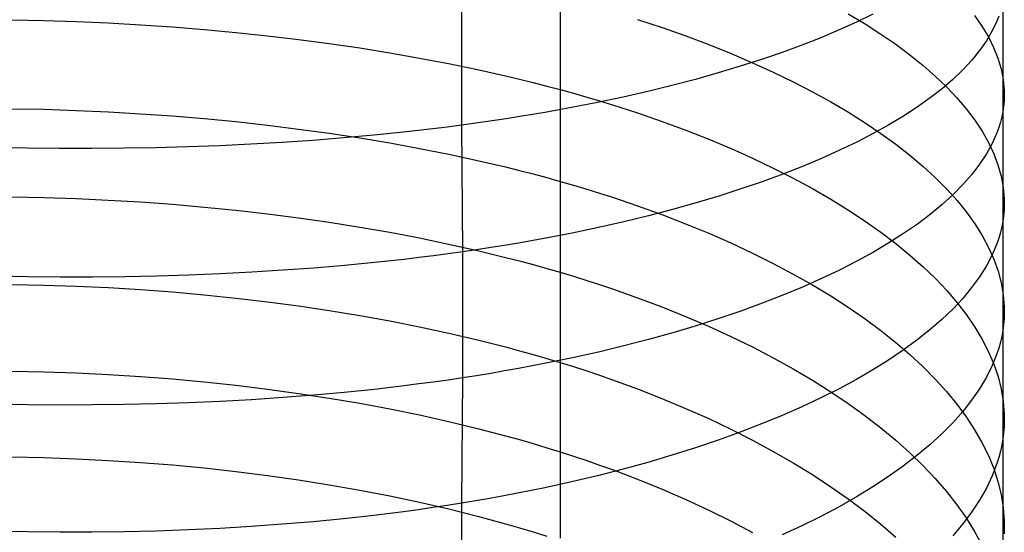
# Model space of a CAD drawing. Extents: x -383 to 1849, y -1185 to -529.
# Tile 764 of 870: x 1832 to 1846.99, y -1050.25 to -1042.44. Entities that reach past the tile are written whole.
import ezdxf

# ---------------------------------------------------------------- set-up
doc = ezdxf.new("R2010")
doc.units = 0
doc.layers.add('PREDEFINITO', color=7, linetype='CONTINUOUS')

msp = doc.modelspace()

# ---------------------------------------------------------------- linework, layer by layer
at = {"layer": 'PREDEFINITO'}
for p, q in [((1840.232, -1042.054, 646.664), (1840.232, -1043.463, 646.148)), ((1838.728, -1042.101, 673.871), (1838.728, -1044.045, 673.346)), ((1846.972, -1042.152, 660.85), (1846.972, -1043.838, 660.328)), ((1844.619, -1042.346, 651.481), (1844.873, -1042.499, 651.874)), ((1844.994, -1042.352, 667.547), (1844.743, -1042.474, 667.953)), ((1831.873, -1042.438, 644.096), (1832.365, -1042.447, 644.097)), ((1832.365, -1042.447, 644.097), (1832.856, -1042.463, 644.113)), ((1832.856, -1042.463, 644.113), (1833.347, -1042.485, 644.143)), ((1833.347, -1042.485, 644.143), (1833.836, -1042.512, 644.187)), ((1833.836, -1042.512, 644.187), (1834.324, -1042.545, 644.244)), ((1841.409, -1042.434, 647.567), (1841.781, -1042.557, 647.857)), ((1844.743, -1042.474, 667.953), (1844.479, -1042.593, 668.351)), ((1844.873, -1042.499, 651.874), (1845.114, -1042.654, 652.273)), ((1846.543, -1042.374, 656.221), (1846.655, -1042.535, 656.67)), ((1846.881, -1042.457, 661.771), (1846.81, -1042.608, 662.229)), ((1846.91, -1042.381, 661.542), (1846.881, -1042.457, 661.771)), ((1834.324, -1042.545, 644.244), (1834.809, -1042.584, 644.316)), ((1834.809, -1042.584, 644.316), (1835.291, -1042.629, 644.401)), ((1835.291, -1042.629, 644.401), (1835.769, -1042.68, 644.501)), ((1841.781, -1042.557, 647.857), (1842.142, -1042.684, 648.16)), ((1844.479, -1042.593, 668.351), (1844.202, -1042.71, 668.741)), ((1845.114, -1042.654, 652.273), (1845.342, -1042.811, 652.68)), ((1846.655, -1042.535, 656.67), (1846.752, -1042.698, 657.122)), ((1846.81, -1042.608, 662.229), (1846.723, -1042.758, 662.685)), ((1835.769, -1042.68, 644.501), (1836.243, -1042.737, 644.614)), ((1836.243, -1042.737, 644.614), (1836.712, -1042.799, 644.741)), ((1836.712, -1042.799, 644.741), (1837.176, -1042.867, 644.882)), ((1842.142, -1042.684, 648.16), (1842.493, -1042.816, 648.474)), ((1842.493, -1042.816, 648.474), (1842.832, -1042.952, 648.799)), ((1844.202, -1042.71, 668.741), (1843.913, -1042.823, 669.123)), ((1845.342, -1042.811, 652.68), (1845.557, -1042.971, 653.093)), ((1846.723, -1042.758, 662.685), (1846.619, -1042.907, 663.138)), ((1846.752, -1042.698, 657.122), (1846.832, -1042.86, 657.577)), ((1837.176, -1042.867, 644.882), (1837.635, -1042.941, 645.036)), ((1837.635, -1042.941, 645.036), (1838.086, -1043.02, 645.204)), ((1842.832, -1042.952, 648.799), (1843.16, -1043.092, 649.135)), ((1843.611, -1042.934, 669.497), (1843.298, -1043.042, 669.861)), ((1843.913, -1042.823, 669.123), (1843.611, -1042.934, 669.497)), ((1846.619, -1042.907, 663.138), (1846.499, -1043.055, 663.588)), ((1846.832, -1042.86, 657.577), (1846.897, -1043.023, 658.033)), ((1838.086, -1043.02, 645.204), (1838.531, -1043.105, 645.387)), ((1838.531, -1043.105, 645.387), (1838.969, -1043.196, 645.582)), ((1843.298, -1043.042, 669.861), (1842.973, -1043.146, 670.215)), ((1843.16, -1043.092, 649.135), (1843.476, -1043.236, 649.48)), ((1845.557, -1042.971, 653.093), (1845.757, -1043.133, 653.513)), ((1846.499, -1043.055, 663.588), (1846.364, -1043.201, 664.034)), ((1846.897, -1043.023, 658.033), (1846.946, -1043.187, 658.491)), ((1838.969, -1043.196, 645.582), (1839.399, -1043.292, 645.792)), ((1842.637, -1043.247, 670.559), (1842.291, -1043.345, 670.893)), ((1842.973, -1043.146, 670.215), (1842.637, -1043.247, 670.559)), ((1843.476, -1043.236, 649.48), (1843.78, -1043.384, 649.836)), ((1845.757, -1043.133, 653.513), (1845.944, -1043.296, 653.937)), ((1846.364, -1043.201, 664.034), (1846.212, -1043.345, 664.477)), ((1846.946, -1043.187, 658.491), (1846.978, -1043.35, 658.95)), ((1839.399, -1043.292, 645.792), (1839.61, -1043.342, 645.901)), ((1839.61, -1043.342, 645.901), (1839.82, -1043.394, 646.015)), ((1839.82, -1043.394, 646.015), (1840.027, -1043.447, 646.131)), ((1842.291, -1043.345, 670.893), (1841.933, -1043.439, 671.215)), ((1843.78, -1043.384, 649.836), (1844.073, -1043.535, 650.2)), ((1845.944, -1043.296, 653.937), (1846.116, -1043.461, 654.367)), ((1846.212, -1043.345, 664.477), (1846.046, -1043.488, 664.915)), ((1846.978, -1043.35, 658.95), (1846.993, -1043.513, 659.409)), ((1840.027, -1043.447, 646.131), (1840.232, -1043.502, 646.251)), ((1840.232, -1043.463, 646.148), (1840.231, -1044.862, 645.604)), ((1840.232, -1043.502, 646.251), (1840.434, -1043.558, 646.375)), ((1840.434, -1043.558, 646.375), (1840.634, -1043.615, 646.502)), ((1841.565, -1043.529, 671.526), (1841.188, -1043.615, 671.826)), ((1841.933, -1043.439, 671.215), (1841.565, -1043.529, 671.526)), ((1844.073, -1043.535, 650.2), (1844.353, -1043.689, 650.573)), ((1846.046, -1043.488, 664.915), (1845.865, -1043.629, 665.348)), ((1846.116, -1043.461, 654.367), (1846.273, -1043.628, 654.802)), ((1846.993, -1043.513, 659.409), (1846.994, -1043.595, 659.639)), ((1840.8, -1043.698, 672.112), (1840.403, -1043.776, 672.386)), ((1840.634, -1043.615, 646.502), (1840.831, -1043.674, 646.632)), ((1841.188, -1043.615, 671.826), (1840.8, -1043.698, 672.112)), ((1840.831, -1043.674, 646.632), (1841.026, -1043.733, 646.765)), ((1844.353, -1043.689, 650.573), (1844.62, -1043.846, 650.955)), ((1845.865, -1043.629, 665.348), (1845.67, -1043.768, 665.776)), ((1846.273, -1043.628, 654.802), (1846.416, -1043.796, 655.241)), ((1846.991, -1043.676, 659.869), (1846.984, -1043.757, 660.098)), ((1846.994, -1043.595, 659.639), (1846.991, -1043.676, 659.869)), ((1831.873, -1043.793, 643.569), (1832.365, -1043.802, 643.57)), ((1832.365, -1043.802, 643.57), (1832.857, -1043.818, 643.586)), ((1832.857, -1043.818, 643.586), (1833.348, -1043.84, 643.615)), ((1833.348, -1043.84, 643.615), (1833.837, -1043.869, 643.658)), ((1833.837, -1043.869, 643.658), (1834.324, -1043.903, 643.715)), ((1839.997, -1043.85, 672.647), (1839.583, -1043.919, 672.894)), ((1840.403, -1043.776, 672.386), (1839.997, -1043.85, 672.647)), ((1841.026, -1043.733, 646.765), (1841.409, -1043.857, 647.041)), ((1841.409, -1043.857, 647.041), (1841.781, -1043.986, 647.329)), ((1844.62, -1043.846, 650.955), (1844.875, -1044.007, 651.344)), ((1845.67, -1043.768, 665.776), (1845.46, -1043.905, 666.198)), ((1846.416, -1043.796, 655.241), (1846.544, -1043.965, 655.683)), ((1846.972, -1043.838, 660.328), (1846.956, -1043.919, 660.557)), ((1846.984, -1043.757, 660.098), (1846.972, -1043.838, 660.328)), ((1846.972, -1043.838, 660.328), (1846.972, -1047.172, 659.169)), ((1834.324, -1043.903, 643.715), (1834.809, -1043.944, 643.786)), ((1834.809, -1043.944, 643.786), (1835.291, -1043.99, 643.871)), ((1835.291, -1043.99, 643.871), (1835.769, -1044.043, 643.969)), ((1838.945, -1044.015, 673.239), (1838.728, -1044.045, 673.346)), ((1839.159, -1043.984, 673.127), (1838.945, -1044.015, 673.239)), ((1839.372, -1043.952, 673.013), (1839.159, -1043.984, 673.127)), ((1839.583, -1043.919, 672.894), (1839.372, -1043.952, 673.013)), ((1841.781, -1043.986, 647.329), (1842.142, -1044.119, 647.63)), ((1844.875, -1044.007, 651.344), (1845.116, -1044.169, 651.741)), ((1845.46, -1043.905, 666.198), (1845.236, -1044.039, 666.615)), ((1846.544, -1043.965, 655.683), (1846.656, -1044.135, 656.129)), ((1846.935, -1044, 660.786), (1846.91, -1044.081, 661.014)), ((1846.956, -1043.919, 660.557), (1846.935, -1044, 660.786)), ((1835.769, -1044.043, 643.969), (1836.243, -1044.102, 644.081)), ((1836.243, -1044.102, 644.081), (1836.712, -1044.166, 644.207)), ((1836.712, -1044.166, 644.207), (1837.177, -1044.237, 644.347)), ((1837.842, -1044.151, 673.738), (1837.389, -1044.197, 673.912)), ((1838.066, -1044.126, 673.646), (1837.842, -1044.151, 673.738)), ((1838.289, -1044.1, 673.55), (1838.066, -1044.126, 673.646)), ((1838.509, -1044.073, 673.45), (1838.289, -1044.1, 673.55)), ((1838.728, -1044.045, 673.346), (1838.509, -1044.073, 673.45)), ((1838.728, -1044.045, 673.346), (1838.74, -1045.975, 672.779)), ((1842.142, -1044.119, 647.63), (1842.493, -1044.258, 647.941)), ((1845.236, -1044.039, 666.615), (1844.999, -1044.171, 667.024)), ((1846.656, -1044.135, 656.129), (1846.753, -1044.306, 656.578)), ((1846.881, -1044.161, 661.242), (1846.811, -1044.321, 661.697)), ((1846.91, -1044.081, 661.014), (1846.881, -1044.161, 661.242)), ((1835.994, -1044.307, 674.344), (1835.519, -1044.334, 674.458)), ((1836.464, -1044.275, 674.215), (1835.994, -1044.307, 674.344)), ((1836.929, -1044.238, 674.071), (1836.464, -1044.275, 674.215)), ((1837.389, -1044.197, 673.912), (1836.929, -1044.238, 674.071)), ((1837.177, -1044.237, 644.347), (1837.635, -1044.314, 644.5)), ((1837.635, -1044.314, 644.5), (1838.087, -1044.397, 644.667)), ((1842.493, -1044.258, 647.941), (1842.832, -1044.4, 648.263)), ((1844.748, -1044.301, 667.427), (1844.485, -1044.427, 667.822)), ((1844.999, -1044.171, 667.024), (1844.748, -1044.301, 667.427)), ((1845.116, -1044.169, 651.741), (1845.344, -1044.335, 652.144)), ((1846.753, -1044.306, 656.578), (1846.834, -1044.478, 657.029)), ((1832.112, -1044.394, 674.845), (1831.62, -1044.384, 674.842)), ((1832.604, -1044.399, 674.834), (1832.112, -1044.394, 674.845)), ((1833.095, -1044.4, 674.808), (1832.604, -1044.399, 674.834)), ((1833.584, -1044.396, 674.767), (1833.095, -1044.4, 674.808)), ((1834.072, -1044.387, 674.712), (1833.584, -1044.396, 674.767)), ((1834.557, -1044.374, 674.642), (1834.072, -1044.387, 674.712)), ((1835.04, -1044.356, 674.557), (1834.557, -1044.374, 674.642)), ((1835.519, -1044.334, 674.458), (1835.04, -1044.356, 674.557)), ((1838.087, -1044.397, 644.667), (1838.532, -1044.486, 644.847)), ((1842.832, -1044.4, 648.263), (1843.16, -1044.547, 648.596)), ((1844.485, -1044.427, 667.822), (1844.208, -1044.551, 668.209)), ((1845.344, -1044.335, 652.144), (1845.558, -1044.503, 652.554)), ((1846.811, -1044.321, 661.697), (1846.723, -1044.48, 662.15)), ((1838.532, -1044.486, 644.847), (1838.969, -1044.58, 645.041)), ((1838.969, -1044.58, 645.041), (1839.399, -1044.681, 645.249)), ((1843.16, -1044.547, 648.596), (1843.476, -1044.698, 648.939)), ((1844.208, -1044.551, 668.209), (1843.92, -1044.672, 668.588)), ((1845.558, -1044.503, 652.554), (1845.759, -1044.673, 652.97)), ((1846.723, -1044.48, 662.15), (1846.619, -1044.638, 662.6)), ((1846.834, -1044.478, 657.029), (1846.898, -1044.65, 657.482)), ((1839.399, -1044.681, 645.249), (1839.61, -1044.733, 645.358)), ((1839.61, -1044.733, 645.358), (1839.82, -1044.787, 645.47)), ((1843.476, -1044.698, 648.939), (1843.78, -1044.852, 649.291)), ((1843.92, -1044.672, 668.588), (1843.619, -1044.79, 668.958)), ((1845.759, -1044.673, 652.97), (1845.945, -1044.844, 653.392)), ((1846.619, -1044.638, 662.6), (1846.5, -1044.795, 663.047)), ((1846.898, -1044.65, 657.482), (1846.947, -1044.822, 657.936)), ((1839.82, -1044.787, 645.47), (1840.027, -1044.843, 645.586)), ((1840.027, -1044.843, 645.586), (1840.231, -1044.9, 645.705)), ((1840.231, -1044.862, 645.604), (1840.231, -1046.249, 645.033)), ((1840.231, -1044.9, 645.705), (1840.434, -1044.958, 645.828)), ((1843.306, -1044.905, 669.319), (1842.982, -1045.016, 669.671)), ((1843.619, -1044.79, 668.958), (1843.306, -1044.905, 669.319)), ((1843.78, -1044.852, 649.291), (1844.073, -1045.01, 649.653)), ((1845.945, -1044.844, 653.392), (1846.117, -1045.018, 653.818)), ((1846.5, -1044.795, 663.047), (1846.364, -1044.95, 663.491)), ((1846.947, -1044.822, 657.936), (1846.978, -1044.994, 658.392)), ((1840.434, -1044.958, 645.828), (1840.634, -1045.018, 645.954)), ((1840.634, -1045.018, 645.954), (1840.831, -1045.079, 646.083)), ((1842.982, -1045.016, 669.671), (1842.646, -1045.124, 670.012)), ((1844.073, -1045.01, 649.653), (1844.353, -1045.172, 650.023)), ((1846.117, -1045.018, 653.818), (1846.275, -1045.193, 654.25)), ((1846.364, -1044.95, 663.491), (1846.213, -1045.103, 663.93)), ((1846.978, -1044.994, 658.392), (1846.993, -1045.166, 658.847)), ((1831.873, -1045.136, 643.017), (1832.365, -1045.146, 643.018)), ((1832.365, -1045.146, 643.018), (1832.857, -1045.162, 643.034)), ((1832.857, -1045.162, 643.034), (1833.347, -1045.185, 643.062)), ((1833.347, -1045.185, 643.062), (1833.837, -1045.214, 643.105)), ((1833.837, -1045.214, 643.105), (1834.324, -1045.25, 643.161)), ((1840.831, -1045.079, 646.083), (1841.026, -1045.142, 646.215)), ((1841.026, -1045.142, 646.215), (1841.408, -1045.271, 646.489)), ((1842.646, -1045.124, 670.012), (1842.3, -1045.228, 670.343)), ((1844.353, -1045.172, 650.023), (1844.62, -1045.337, 650.401)), ((1846.213, -1045.103, 663.93), (1846.047, -1045.254, 664.365)), ((1846.275, -1045.193, 654.25), (1846.417, -1045.37, 654.685)), ((1846.993, -1045.166, 658.847), (1846.995, -1045.252, 659.076)), ((1834.324, -1045.25, 643.161), (1834.809, -1045.292, 643.231)), ((1834.809, -1045.292, 643.231), (1835.291, -1045.34, 643.315)), ((1835.291, -1045.34, 643.315), (1835.769, -1045.394, 643.412)), ((1841.408, -1045.271, 646.489), (1841.78, -1045.406, 646.775)), ((1841.943, -1045.328, 670.663), (1841.575, -1045.424, 670.972)), ((1842.3, -1045.228, 670.343), (1841.943, -1045.328, 670.663)), ((1844.62, -1045.337, 650.401), (1844.875, -1045.505, 650.787)), ((1846.047, -1045.254, 664.365), (1845.866, -1045.404, 664.796)), ((1846.991, -1045.338, 659.304), (1846.984, -1045.424, 659.531)), ((1846.995, -1045.252, 659.076), (1846.991, -1045.338, 659.304)), ((1835.769, -1045.394, 643.412), (1836.243, -1045.455, 643.523)), ((1836.243, -1045.455, 643.523), (1836.712, -1045.523, 643.648)), ((1841.198, -1045.516, 671.269), (1840.811, -1045.604, 671.554)), ((1841.575, -1045.424, 670.972), (1841.198, -1045.516, 671.269)), ((1841.78, -1045.406, 646.775), (1842.141, -1045.545, 647.073)), ((1844.875, -1045.505, 650.787), (1845.116, -1045.676, 651.181)), ((1845.866, -1045.404, 664.796), (1845.671, -1045.551, 665.221)), ((1846.417, -1045.37, 654.685), (1846.545, -1045.548, 655.124)), ((1846.972, -1045.51, 659.759), (1846.956, -1045.595, 659.987)), ((1846.984, -1045.424, 659.531), (1846.972, -1045.51, 659.759)), ((1836.712, -1045.523, 643.648), (1837.176, -1045.596, 643.786)), ((1837.176, -1045.596, 643.786), (1837.635, -1045.676, 643.938)), ((1840.811, -1045.604, 671.554), (1840.414, -1045.687, 671.826)), ((1842.141, -1045.545, 647.073), (1842.492, -1045.69, 647.382)), ((1845.671, -1045.551, 665.221), (1845.461, -1045.696, 665.641)), ((1846.545, -1045.548, 655.124), (1846.657, -1045.727, 655.567)), ((1846.956, -1045.595, 659.987), (1846.935, -1045.681, 660.214)), ((1837.635, -1045.676, 643.938), (1838.086, -1045.762, 644.103)), ((1838.086, -1045.762, 644.103), (1838.531, -1045.855, 644.282)), ((1840.009, -1045.766, 672.085), (1839.594, -1045.841, 672.33)), ((1840.414, -1045.687, 671.826), (1840.009, -1045.766, 672.085)), ((1842.492, -1045.69, 647.382), (1842.831, -1045.839, 647.702)), ((1845.116, -1045.676, 651.181), (1845.344, -1045.849, 651.581)), ((1845.461, -1045.696, 665.641), (1845.237, -1045.839, 666.054)), ((1846.657, -1045.727, 655.567), (1846.754, -1045.906, 656.012)), ((1846.91, -1045.766, 660.441), (1846.881, -1045.851, 660.668)), ((1846.935, -1045.681, 660.214), (1846.91, -1045.766, 660.441)), ((1838.531, -1045.855, 644.282), (1838.969, -1045.953, 644.474)), ((1838.957, -1045.943, 672.672), (1838.74, -1045.975, 672.779)), ((1839.171, -1045.91, 672.562), (1838.957, -1045.943, 672.672)), ((1838.969, -1045.953, 644.474), (1839.398, -1046.058, 644.68)), ((1839.384, -1045.876, 672.448), (1839.171, -1045.91, 672.562)), ((1839.594, -1045.841, 672.33), (1839.384, -1045.876, 672.448)), ((1842.831, -1045.839, 647.702), (1843.159, -1045.992, 648.033)), ((1845.237, -1045.839, 666.054), (1845, -1045.979, 666.461)), ((1845.344, -1045.849, 651.581), (1845.558, -1046.025, 651.988)), ((1846.754, -1045.906, 656.012), (1846.834, -1046.087, 656.459)), ((1846.881, -1045.851, 660.668), (1846.81, -1046.02, 661.12)), ((1837.855, -1046.089, 673.169), (1837.402, -1046.138, 673.341)), ((1838.079, -1046.062, 673.077), (1837.855, -1046.089, 673.169)), ((1838.301, -1046.034, 672.981), (1838.079, -1046.062, 673.077)), ((1838.522, -1046.005, 672.882), (1838.301, -1046.034, 672.981)), ((1838.74, -1045.975, 672.779), (1838.522, -1046.005, 672.882)), ((1838.74, -1045.975, 672.779), (1838.74, -1047.895, 672.178)), ((1839.398, -1046.058, 644.68), (1839.61, -1046.113, 644.788)), ((1839.61, -1046.113, 644.788), (1839.819, -1046.169, 644.899)), ((1843.159, -1045.992, 648.033), (1843.475, -1046.15, 648.373)), ((1844.749, -1046.116, 666.861), (1844.486, -1046.251, 667.254)), ((1845, -1045.979, 666.461), (1844.749, -1046.116, 666.861)), ((1845.558, -1046.025, 651.988), (1845.759, -1046.203, 652.4)), ((1846.81, -1046.02, 661.12), (1846.722, -1046.188, 661.569)), ((1846.834, -1046.087, 656.459), (1846.899, -1046.268, 656.909)), ((1836.007, -1046.256, 673.772), (1835.532, -1046.286, 673.886)), ((1836.477, -1046.222, 673.643), (1836.007, -1046.256, 673.772)), ((1836.943, -1046.183, 673.5), (1836.477, -1046.222, 673.643)), ((1837.402, -1046.138, 673.341), (1836.943, -1046.183, 673.5)), ((1839.819, -1046.169, 644.899), (1840.027, -1046.226, 645.013)), ((1840.027, -1046.226, 645.013), (1840.231, -1046.286, 645.131)), ((1840.231, -1046.249, 645.033), (1840.231, -1047.625, 644.434)), ((1843.475, -1046.15, 648.373), (1843.779, -1046.312, 648.723)), ((1844.486, -1046.251, 667.254), (1844.209, -1046.382, 667.638)), ((1845.759, -1046.203, 652.4), (1845.945, -1046.383, 652.818)), ((1846.722, -1046.188, 661.569), (1846.617, -1046.355, 662.017)), ((1846.899, -1046.268, 656.909), (1846.947, -1046.449, 657.36)), ((1832.125, -1046.355, 674.275), (1831.633, -1046.345, 674.272)), ((1832.617, -1046.36, 674.263), (1832.125, -1046.355, 674.275)), ((1833.108, -1046.359, 674.236), (1832.617, -1046.36, 674.263)), ((1833.598, -1046.355, 674.195), (1833.108, -1046.359, 674.236)), ((1834.085, -1046.345, 674.14), (1833.598, -1046.355, 674.195)), ((1834.571, -1046.33, 674.07), (1834.085, -1046.345, 674.14)), ((1835.053, -1046.31, 673.985), (1834.571, -1046.33, 674.07)), ((1835.532, -1046.286, 673.886), (1835.053, -1046.31, 673.985)), ((1840.231, -1046.286, 645.131), (1840.434, -1046.347, 645.253)), ((1840.434, -1046.347, 645.253), (1840.634, -1046.409, 645.377)), ((1840.634, -1046.409, 645.377), (1840.831, -1046.473, 645.505)), ((1843.779, -1046.312, 648.723), (1844.071, -1046.477, 649.082)), ((1844.209, -1046.382, 667.638), (1843.921, -1046.511, 668.015)), ((1845.945, -1046.383, 652.818), (1846.117, -1046.565, 653.241)), ((1846.617, -1046.355, 662.017), (1846.497, -1046.52, 662.461)), ((1831.873, -1046.47, 642.439), (1832.365, -1046.48, 642.44)), ((1832.365, -1046.48, 642.44), (1832.857, -1046.496, 642.455)), ((1832.857, -1046.496, 642.455), (1833.348, -1046.519, 642.484)), ((1833.348, -1046.519, 642.484), (1833.837, -1046.549, 642.526)), ((1833.837, -1046.549, 642.526), (1834.324, -1046.586, 642.581)), ((1840.831, -1046.473, 645.505), (1841.026, -1046.538, 645.636)), ((1841.026, -1046.538, 645.636), (1841.408, -1046.673, 645.908)), ((1843.921, -1046.511, 668.015), (1843.62, -1046.636, 668.383)), ((1844.071, -1046.477, 649.082), (1844.351, -1046.646, 649.449)), ((1846.117, -1046.565, 653.241), (1846.275, -1046.749, 653.669)), ((1846.497, -1046.52, 662.461), (1846.361, -1046.684, 662.902)), ((1846.947, -1046.449, 657.36), (1846.979, -1046.63, 657.812)), ((1834.324, -1046.586, 642.581), (1834.809, -1046.629, 642.65)), ((1834.809, -1046.629, 642.65), (1835.291, -1046.679, 642.733)), ((1835.291, -1046.679, 642.733), (1835.769, -1046.736, 642.829)), ((1841.408, -1046.673, 645.908), (1841.78, -1046.813, 646.191)), ((1843.62, -1046.636, 668.383), (1843.307, -1046.758, 668.741)), ((1844.351, -1046.646, 649.449), (1844.618, -1046.819, 649.824)), ((1846.361, -1046.684, 662.902), (1846.21, -1046.846, 663.339)), ((1846.979, -1046.63, 657.812), (1846.994, -1046.811, 658.264)), ((1835.769, -1046.736, 642.829), (1836.243, -1046.799, 642.939)), ((1836.243, -1046.799, 642.939), (1836.712, -1046.869, 643.062)), ((1836.712, -1046.869, 643.062), (1837.176, -1046.945, 643.199)), ((1841.78, -1046.813, 646.191), (1842.141, -1046.958, 646.486)), ((1843.307, -1046.758, 668.741), (1842.983, -1046.876, 669.091)), ((1844.618, -1046.819, 649.824), (1844.873, -1046.994, 650.208)), ((1846.21, -1046.846, 663.339), (1846.043, -1047.006, 663.771)), ((1846.275, -1046.749, 653.669), (1846.417, -1046.934, 654.101)), ((1846.994, -1046.811, 658.264), (1846.995, -1046.902, 658.491)), ((1837.176, -1046.945, 643.199), (1837.635, -1047.028, 643.349)), ((1842.141, -1046.958, 646.486), (1842.491, -1047.109, 646.793)), ((1842.647, -1046.99, 669.43), (1842.301, -1047.101, 669.759)), ((1842.983, -1046.876, 669.091), (1842.647, -1046.99, 669.43)), ((1844.873, -1046.994, 650.208), (1845.114, -1047.173, 650.598)), ((1846.043, -1047.006, 663.771), (1845.861, -1047.164, 664.199)), ((1846.417, -1046.934, 654.101), (1846.545, -1047.121, 654.537)), ((1846.992, -1046.992, 658.717), (1846.984, -1047.082, 658.943)), ((1846.995, -1046.902, 658.491), (1846.992, -1046.992, 658.717)), ((1837.635, -1047.028, 643.349), (1838.087, -1047.117, 643.512)), ((1838.087, -1047.117, 643.512), (1838.532, -1047.213, 643.689)), ((1842.301, -1047.101, 669.759), (1841.944, -1047.207, 670.077)), ((1842.491, -1047.109, 646.793), (1842.831, -1047.264, 647.11)), ((1845.861, -1047.164, 664.199), (1845.665, -1047.32, 664.622)), ((1846.545, -1047.121, 654.537), (1846.657, -1047.308, 654.975)), ((1846.984, -1047.082, 658.943), (1846.972, -1047.172, 659.169)), ((1838.532, -1047.213, 643.689), (1838.969, -1047.315, 643.879)), ((1838.969, -1047.315, 643.879), (1839.399, -1047.424, 644.083)), ((1841.576, -1047.309, 670.383), (1841.199, -1047.407, 670.678)), ((1841.944, -1047.207, 670.077), (1841.576, -1047.309, 670.383)), ((1842.831, -1047.264, 647.11), (1843.158, -1047.424, 647.437)), ((1845.114, -1047.173, 650.598), (1845.342, -1047.355, 650.995)), ((1846.657, -1047.308, 654.975), (1846.754, -1047.497, 655.417)), ((1846.956, -1047.262, 659.395), (1846.935, -1047.352, 659.621)), ((1846.972, -1047.172, 659.169), (1846.956, -1047.262, 659.395)), ((1846.972, -1047.172, 659.169), (1846.972, -1050.469, 657.907)), ((1839.399, -1047.424, 644.083), (1839.61, -1047.481, 644.19)), ((1841.199, -1047.407, 670.678), (1840.811, -1047.501, 670.961)), ((1843.158, -1047.424, 647.437), (1843.474, -1047.589, 647.774)), ((1845.342, -1047.355, 650.995), (1845.556, -1047.539, 651.399)), ((1845.665, -1047.32, 664.622), (1845.455, -1047.474, 665.039)), ((1846.91, -1047.442, 659.846), (1846.881, -1047.531, 660.071)), ((1846.935, -1047.352, 659.621), (1846.91, -1047.442, 659.846)), ((1839.61, -1047.481, 644.19), (1839.82, -1047.539, 644.3)), ((1839.82, -1047.539, 644.3), (1840.027, -1047.599, 644.413)), ((1840.415, -1047.589, 671.231), (1840.009, -1047.673, 671.489)), ((1840.027, -1047.599, 644.413), (1840.231, -1047.661, 644.53)), ((1840.811, -1047.501, 670.961), (1840.415, -1047.589, 671.231)), ((1843.474, -1047.589, 647.774), (1843.779, -1047.757, 648.121)), ((1845.455, -1047.474, 665.039), (1845.231, -1047.625, 665.451)), ((1845.556, -1047.539, 651.399), (1845.757, -1047.725, 651.808)), ((1846.754, -1047.497, 655.417), (1846.834, -1047.686, 655.861)), ((1846.881, -1047.531, 660.071), (1846.809, -1047.709, 660.519)), ((1839.595, -1047.752, 671.732), (1839.384, -1047.79, 671.849)), ((1840.009, -1047.673, 671.489), (1839.595, -1047.752, 671.732)), ((1840.231, -1047.625, 644.434), (1840.232, -1048.988, 643.808)), ((1840.231, -1047.661, 644.53), (1840.434, -1047.724, 644.65)), ((1840.434, -1047.724, 644.65), (1840.634, -1047.789, 644.774)), ((1843.779, -1047.757, 648.121), (1844.071, -1047.93, 648.476)), ((1845.231, -1047.625, 665.451), (1844.993, -1047.773, 665.855)), ((1845.757, -1047.725, 651.808), (1845.943, -1047.914, 652.223)), ((1846.809, -1047.709, 660.519), (1846.722, -1047.886, 660.966)), ((1846.834, -1047.686, 655.861), (1846.899, -1047.876, 656.307)), ((1831.873, -1047.792, 641.836), (1832.365, -1047.801, 641.837)), ((1832.365, -1047.801, 641.837), (1832.856, -1047.818, 641.852)), ((1832.856, -1047.818, 641.852), (1833.347, -1047.842, 641.88)), ((1833.347, -1047.842, 641.88), (1833.836, -1047.873, 641.921)), ((1833.836, -1047.873, 641.921), (1834.324, -1047.911, 641.976)), ((1834.324, -1047.911, 641.976), (1834.809, -1047.955, 642.044)), ((1838.74, -1047.895, 672.178), (1838.521, -1047.928, 672.28)), ((1838.74, -1047.895, 672.178), (1838.728, -1049.805, 671.545)), ((1838.957, -1047.862, 672.072), (1838.74, -1047.895, 672.178)), ((1839.171, -1047.826, 671.962), (1838.957, -1047.862, 672.072)), ((1839.384, -1047.79, 671.849), (1839.171, -1047.826, 671.962)), ((1840.634, -1047.789, 644.774), (1840.831, -1047.855, 644.9)), ((1840.831, -1047.855, 644.9), (1841.026, -1047.923, 645.03)), ((1844.742, -1047.918, 666.253), (1844.478, -1048.061, 666.644)), ((1844.993, -1047.773, 665.855), (1844.742, -1047.918, 666.253)), ((1845.943, -1047.914, 652.223), (1846.115, -1048.104, 652.643)), ((1846.722, -1047.886, 660.966), (1846.617, -1048.062, 661.41)), ((1846.899, -1047.876, 656.307), (1846.947, -1048.066, 656.754)), ((1834.809, -1047.955, 642.044), (1835.291, -1048.007, 642.126)), ((1835.291, -1048.007, 642.126), (1835.769, -1048.065, 642.221)), ((1835.769, -1048.065, 642.221), (1836.243, -1048.131, 642.329)), ((1837.854, -1048.017, 672.565), (1837.401, -1048.07, 672.737)), ((1838.078, -1047.988, 672.474), (1837.854, -1048.017, 672.565)), ((1838.301, -1047.959, 672.379), (1838.078, -1047.988, 672.474)), ((1838.521, -1047.928, 672.28), (1838.301, -1047.959, 672.379)), ((1841.026, -1047.923, 645.03), (1841.408, -1048.063, 645.298)), ((1841.408, -1048.063, 645.298), (1841.78, -1048.209, 645.579)), ((1844.071, -1047.93, 648.476), (1844.351, -1048.106, 648.84)), ((1844.478, -1048.061, 666.644), (1844.201, -1048.2, 667.027)), ((1846.617, -1048.062, 661.41), (1846.497, -1048.236, 661.851)), ((1846.947, -1048.066, 656.754), (1846.979, -1048.256, 657.202)), ((1836.005, -1048.196, 673.164), (1835.53, -1048.228, 673.277)), ((1836.476, -1048.159, 673.036), (1836.005, -1048.196, 673.164)), ((1836.243, -1048.131, 642.329), (1836.712, -1048.203, 642.451)), ((1836.941, -1048.117, 672.894), (1836.476, -1048.159, 673.036)), ((1836.712, -1048.203, 642.451), (1837.176, -1048.282, 642.586)), ((1837.401, -1048.07, 672.737), (1836.941, -1048.117, 672.894)), ((1841.78, -1048.209, 645.579), (1842.141, -1048.36, 645.871)), ((1844.201, -1048.2, 667.027), (1843.912, -1048.336, 667.401)), ((1844.351, -1048.106, 648.84), (1844.618, -1048.286, 649.213)), ((1846.115, -1048.104, 652.643), (1846.273, -1048.296, 653.067)), ((1832.12, -1048.304, 673.663), (1831.628, -1048.294, 673.661)), ((1832.612, -1048.309, 673.651), (1832.12, -1048.304, 673.663)), ((1833.104, -1048.308, 673.625), (1832.612, -1048.309, 673.651)), ((1833.594, -1048.302, 673.585), (1833.104, -1048.308, 673.625)), ((1834.082, -1048.292, 673.529), (1833.594, -1048.302, 673.585)), ((1834.568, -1048.276, 673.46), (1834.082, -1048.292, 673.529)), ((1835.051, -1048.254, 673.376), (1834.568, -1048.276, 673.46)), ((1835.53, -1048.228, 673.277), (1835.051, -1048.254, 673.376)), ((1837.176, -1048.282, 642.586), (1837.634, -1048.367, 642.734)), ((1837.634, -1048.367, 642.734), (1838.086, -1048.46, 642.896)), ((1842.141, -1048.36, 645.871), (1842.492, -1048.516, 646.174)), ((1843.912, -1048.336, 667.401), (1843.61, -1048.469, 667.767)), ((1844.618, -1048.286, 649.213), (1844.872, -1048.469, 649.592)), ((1846.273, -1048.296, 653.067), (1846.415, -1048.49, 653.496)), ((1846.497, -1048.236, 661.851), (1846.361, -1048.408, 662.288)), ((1846.979, -1048.256, 657.202), (1846.994, -1048.446, 657.651)), ((1838.086, -1048.46, 642.896), (1838.531, -1048.559, 643.071)), ((1842.492, -1048.516, 646.174), (1842.831, -1048.678, 646.488)), ((1843.61, -1048.469, 667.767), (1843.297, -1048.598, 668.124)), ((1844.872, -1048.469, 649.592), (1845.114, -1048.656, 649.979)), ((1846.361, -1048.408, 662.288), (1846.209, -1048.579, 662.722)), ((1846.415, -1048.49, 653.496), (1846.543, -1048.685, 653.928)), ((1846.994, -1048.446, 657.651), (1846.995, -1048.541, 657.876)), ((1838.531, -1048.559, 643.071), (1838.969, -1048.665, 643.259)), ((1838.969, -1048.665, 643.259), (1839.399, -1048.778, 643.46)), ((1843.297, -1048.598, 668.124), (1842.972, -1048.723, 668.472)), ((1845.114, -1048.656, 649.979), (1845.342, -1048.845, 650.373)), ((1846.209, -1048.579, 662.722), (1846.042, -1048.747, 663.151)), ((1846.992, -1048.636, 658.1), (1846.984, -1048.731, 658.325)), ((1846.995, -1048.541, 657.876), (1846.992, -1048.636, 658.1)), ((1839.399, -1048.778, 643.46), (1839.61, -1048.836, 643.565)), ((1842.972, -1048.723, 668.472), (1842.636, -1048.844, 668.809)), ((1842.831, -1048.678, 646.488), (1843.159, -1048.844, 646.812)), ((1846.042, -1048.747, 663.151), (1845.861, -1048.914, 663.576)), ((1846.543, -1048.685, 653.928), (1846.655, -1048.882, 654.363)), ((1846.984, -1048.731, 658.325), (1846.972, -1048.825, 658.549)), ((1839.61, -1048.836, 643.565), (1839.82, -1048.897, 643.674)), ((1839.82, -1048.897, 643.674), (1840.027, -1048.959, 643.786)), ((1840.027, -1048.959, 643.786), (1840.232, -1049.023, 643.902)), ((1842.29, -1048.961, 669.137), (1841.932, -1049.074, 669.453)), ((1842.636, -1048.844, 668.809), (1842.29, -1048.961, 669.137)), ((1843.159, -1048.844, 646.812), (1843.475, -1049.015, 647.146)), ((1845.342, -1048.845, 650.373), (1845.556, -1049.037, 650.773)), ((1845.861, -1048.914, 663.576), (1845.665, -1049.078, 663.996)), ((1846.655, -1048.882, 654.363), (1846.752, -1049.079, 654.801)), ((1846.956, -1048.92, 658.773), (1846.935, -1049.014, 658.997)), ((1846.972, -1048.825, 658.549), (1846.956, -1048.92, 658.773)), ((1831.873, -1049.1, 641.205), (1832.365, -1049.11, 641.206)), ((1832.365, -1049.11, 641.206), (1832.857, -1049.127, 641.22)), ((1840.232, -1048.988, 643.808), (1840.231, -1050.339, 643.156)), ((1840.232, -1049.023, 643.902), (1840.434, -1049.088, 644.02)), ((1840.434, -1049.088, 644.02), (1840.634, -1049.155, 644.142)), ((1841.932, -1049.074, 669.453), (1841.564, -1049.183, 669.758)), ((1843.475, -1049.015, 647.146), (1843.779, -1049.191, 647.489)), ((1845.665, -1049.078, 663.996), (1845.454, -1049.24, 664.41)), ((1845.556, -1049.037, 650.773), (1845.756, -1049.231, 651.178)), ((1846.752, -1049.079, 654.801), (1846.833, -1049.277, 655.242)), ((1846.91, -1049.108, 659.22), (1846.881, -1049.202, 659.443)), ((1846.935, -1049.014, 658.997), (1846.91, -1049.108, 659.22)), ((1832.857, -1049.127, 641.22), (1833.347, -1049.152, 641.247)), ((1833.347, -1049.152, 641.247), (1833.837, -1049.183, 641.288)), ((1833.837, -1049.183, 641.288), (1834.324, -1049.222, 641.342)), ((1834.324, -1049.222, 641.342), (1834.809, -1049.268, 641.41)), ((1834.809, -1049.268, 641.41), (1835.291, -1049.321, 641.49)), ((1840.634, -1049.155, 644.142), (1840.831, -1049.224, 644.267)), ((1840.831, -1049.224, 644.267), (1841.026, -1049.294, 644.395)), ((1841.564, -1049.183, 669.758), (1841.187, -1049.287, 670.052)), ((1843.779, -1049.191, 647.489), (1844.071, -1049.37, 647.841)), ((1845.454, -1049.24, 664.41), (1845.23, -1049.399, 664.818)), ((1845.756, -1049.231, 651.178), (1845.943, -1049.428, 651.59)), ((1846.881, -1049.202, 659.443), (1846.81, -1049.388, 659.888)), ((1835.291, -1049.321, 641.49), (1835.769, -1049.382, 641.584)), ((1835.769, -1049.382, 641.584), (1836.243, -1049.449, 641.691)), ((1840.799, -1049.386, 670.334), (1840.403, -1049.48, 670.603)), ((1841.187, -1049.287, 670.052), (1840.799, -1049.386, 670.334)), ((1841.026, -1049.294, 644.395), (1841.409, -1049.44, 644.661)), ((1844.071, -1049.37, 647.841), (1844.351, -1049.554, 648.202)), ((1845.23, -1049.399, 664.818), (1844.992, -1049.555, 665.22)), ((1846.81, -1049.388, 659.888), (1846.722, -1049.574, 660.331)), ((1846.833, -1049.277, 655.242), (1846.897, -1049.476, 655.684)), ((1836.243, -1049.449, 641.691), (1836.712, -1049.524, 641.812)), ((1836.712, -1049.524, 641.812), (1837.176, -1049.605, 641.945)), ((1840.403, -1049.48, 670.603), (1839.997, -1049.569, 670.859)), ((1841.409, -1049.44, 644.661), (1841.781, -1049.591, 644.938)), ((1844.351, -1049.554, 648.202), (1844.618, -1049.741, 648.57)), ((1844.992, -1049.555, 665.22), (1844.741, -1049.709, 665.615)), ((1845.943, -1049.428, 651.59), (1846.115, -1049.627, 652.006)), ((1846.897, -1049.476, 655.684), (1846.946, -1049.675, 656.128)), ((1837.176, -1049.605, 641.945), (1837.635, -1049.694, 642.092)), ((1837.635, -1049.694, 642.092), (1838.087, -1049.79, 642.252)), ((1839.372, -1049.694, 671.218), (1839.16, -1049.732, 671.33)), ((1839.582, -1049.654, 671.101), (1839.372, -1049.694, 671.218)), ((1839.997, -1049.569, 670.859), (1839.582, -1049.654, 671.101)), ((1841.781, -1049.591, 644.938), (1842.142, -1049.747, 645.227)), ((1844.741, -1049.709, 665.615), (1844.477, -1049.859, 666.003)), ((1846.115, -1049.627, 652.006), (1846.272, -1049.828, 652.426)), ((1846.722, -1049.574, 660.331), (1846.617, -1049.758, 660.771)), ((1846.946, -1049.675, 656.128), (1846.978, -1049.874, 656.572)), ((1838.087, -1049.79, 642.252), (1838.532, -1049.892, 642.425)), ((1838.51, -1049.84, 671.647), (1838.289, -1049.873, 671.745)), ((1838.728, -1049.805, 671.545), (1838.51, -1049.84, 671.647)), ((1838.728, -1049.805, 671.545), (1838.727, -1051.7, 670.87)), ((1838.945, -1049.77, 671.44), (1838.728, -1049.805, 671.545)), ((1839.16, -1049.732, 671.33), (1838.945, -1049.77, 671.44)), ((1842.142, -1049.747, 645.227), (1842.492, -1049.91, 645.527)), ((1844.477, -1049.859, 666.003), (1844.2, -1050.006, 666.383)), ((1844.618, -1049.741, 648.57), (1844.873, -1049.932, 648.946)), ((1846.272, -1049.828, 652.426), (1846.415, -1050.03, 652.851)), ((1846.617, -1049.758, 660.771), (1846.497, -1049.941, 661.209)), ((1837.39, -1049.991, 672.102), (1836.931, -1050.042, 672.258)), ((1837.843, -1049.935, 671.931), (1837.39, -1049.991, 672.102)), ((1838.067, -1049.905, 671.84), (1837.843, -1049.935, 671.931)), ((1838.289, -1049.873, 671.745), (1838.067, -1049.905, 671.84)), ((1838.532, -1049.892, 642.425), (1838.969, -1050.002, 642.611)), ((1838.969, -1050.002, 642.611), (1839.399, -1050.119, 642.81)), ((1842.492, -1049.91, 645.527), (1842.832, -1050.077, 645.837)), ((1844.2, -1050.006, 666.383), (1843.91, -1050.149, 666.755)), ((1844.873, -1049.932, 648.946), (1845.114, -1050.126, 649.329)), ((1846.497, -1049.941, 661.209), (1846.361, -1050.122, 661.643)), ((1846.978, -1049.874, 656.572), (1846.993, -1050.072, 657.017)), ((1835.522, -1050.16, 672.639), (1835.043, -1050.189, 672.738)), ((1835.996, -1050.126, 672.527), (1835.522, -1050.16, 672.639)), ((1836.466, -1050.087, 672.4), (1835.996, -1050.126, 672.527)), ((1836.931, -1050.042, 672.258), (1836.466, -1050.087, 672.4)), ((1839.399, -1050.119, 642.81), (1839.61, -1050.18, 642.914)), ((1842.832, -1050.077, 645.837), (1843.159, -1050.25, 646.157)), ((1843.91, -1050.149, 666.755), (1843.609, -1050.289, 667.118)), ((1845.114, -1050.126, 649.329), (1845.342, -1050.323, 649.719)), ((1846.361, -1050.122, 661.643), (1846.209, -1050.301, 662.073)), ((1846.415, -1050.03, 652.851), (1846.542, -1050.234, 653.279)), ((1846.993, -1050.072, 657.017), (1846.994, -1050.172, 657.24)), ((1832.117, -1050.244, 673.024), (1831.626, -1050.234, 673.022)), ((1832.609, -1050.248, 673.012), (1832.117, -1050.244, 673.024)), ((1833.099, -1050.247, 672.986), (1832.609, -1050.248, 673.012)), ((1833.588, -1050.241, 672.946), (1833.099, -1050.247, 672.986)), ((1834.076, -1050.229, 672.891), (1833.588, -1050.241, 672.946)), ((1834.561, -1050.211, 672.821), (1834.076, -1050.229, 672.891)), ((1835.043, -1050.189, 672.738), (1834.561, -1050.211, 672.821)), ((1839.61, -1050.18, 642.914), (1839.82, -1050.243, 643.022)), ((1839.82, -1050.243, 643.022), (1840.027, -1050.307, 643.133)), ((1846.542, -1050.234, 653.279), (1846.655, -1050.439, 653.71)), ((1846.994, -1050.172, 657.24), (1846.991, -1050.271, 657.462))]:
    msp.add_line(p, q, dxfattribs=at)

doc.saveas('drawing.dxf')
